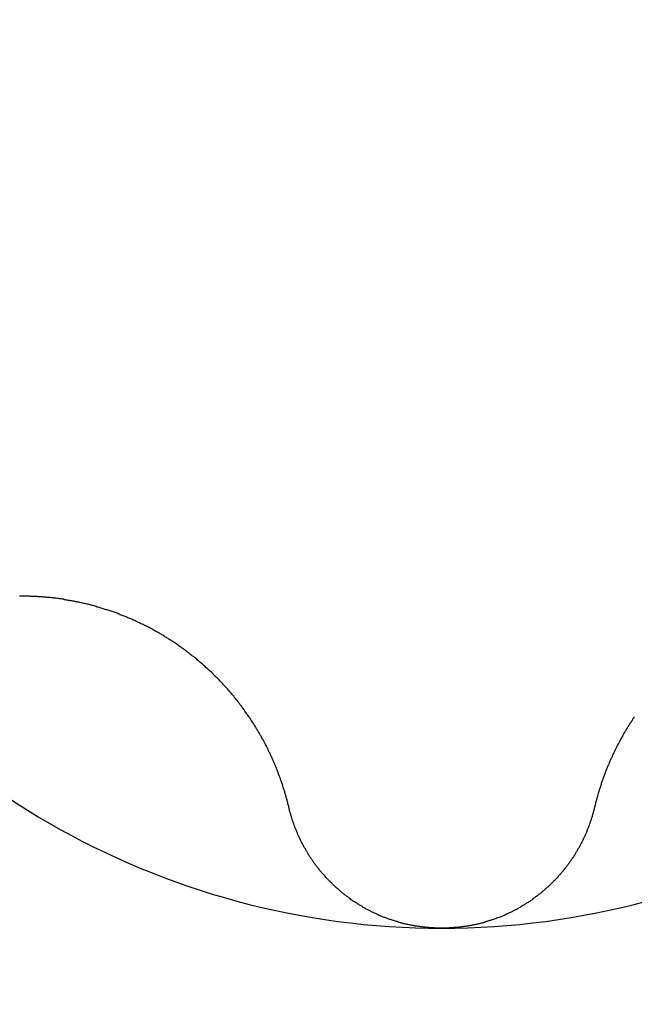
# Model space of a CAD drawing. Extents: x 1107 to 4046, y 937 to 3355.
# Tile 720 of 861: x 2278.77 to 2280.53, y 3214.85 to 3217.67. Entities that reach past the tile are written whole.
import ezdxf

# ---------------------------------------------------------------- set-up
doc = ezdxf.new("R2010")
doc.units = 0
doc.layers.add('KF_VIDA_L___C_BOTTOM', color=7, linetype='CONTINUOUS')

# ---------------------------------------------------------------- blocks, each defined once
blk = doc.blocks.new('KF_VIDA_L___C_BOTTOM')
at = {"layer": 'KF_VIDA_L___C_BOTTOM'}
for points in [[(92.5621, 340.396, 0), (92.5615, 340.399, 0), (92.5609, 340.402, 0), (92.5602, 340.404, 0), (92.5595, 340.407, 0), (92.5589, 340.41, 0), (92.5582, 340.412, 0), (92.5575, 340.415, 0), (92.5568, 340.417, 0), (92.5561, 340.42, 0), (92.5553, 340.423, 0), (92.5546, 340.425, 0), (92.5539, 340.428, 0), (92.5531, 340.431, 0), (92.5523, 340.433, 0), (92.5516, 340.436, 0), (92.5508, 340.439, 0), (92.55, 340.441, 0), (92.5492, 340.444, 0), (92.5484, 340.446, 0), (92.5476, 340.449, 0), (92.5468, 340.452, 0), (92.5459, 340.454, 0), (92.5451, 340.457, 0), (92.5443, 340.46, 0), (92.5434, 340.462, 0), (92.5425, 340.465, 0), (92.5417, 340.467, 0), (92.5408, 340.47, 0), (92.5399, 340.472, 0), (92.539, 340.475, 0), (92.5381, 340.478, 0), (92.5372, 340.48, 0), (92.5362, 340.483, 0), (92.5353, 340.485, 0), (92.5344, 340.488, 0), (92.5334, 340.49, 0), (92.5325, 340.493, 0), (92.5315, 340.496, 0), (92.5305, 340.498, 0), (92.5295, 340.501, 0), (92.5286, 340.503, 0), (92.5276, 340.506, 0), (92.5265, 340.508, 0), (92.5255, 340.511, 0), (92.5245, 340.513, 0), (92.5235, 340.516, 0), (92.5224, 340.518, 0), (92.5214, 340.521, 0), (92.5203, 340.523, 0), (92.5193, 340.526, 0), (92.5182, 340.528, 0), (92.5171, 340.531, 0), (92.5161, 340.533, 0), (92.515, 340.536, 0), (92.5139, 340.538, 0), (92.5128, 340.54, 0), (92.5116, 340.543, 0), (92.5105, 340.545, 0), (92.5094, 340.548, 0), (92.5083, 340.55, 0), (92.5071, 340.553, 0), (92.506, 340.555, 0), (92.5048, 340.557, 0), (92.5036, 340.56, 0), (92.5025, 340.562, 0), (92.5013, 340.565, 0), (92.5001, 340.567, 0), (92.4989, 340.569, 0), (92.4977, 340.572, 0), (92.4965, 340.574, 0), (92.4952, 340.577, 0), (92.494, 340.579, 0), (92.4927, 340.581, 0), (92.4914, 340.584, 0), (92.4902, 340.586, 0), (92.4889, 340.589, 0), (92.4876, 340.591, 0), (92.4862, 340.593, 0), (92.4849, 340.596, 0), (92.4836, 340.598, 0), (92.4822, 340.601, 0), (92.4808, 340.603, 0), (92.4795, 340.605, 0), (92.4781, 340.608, 0), (92.4767, 340.61, 0), (92.4753, 340.613, 0), (92.4738, 340.615, 0), (92.4724, 340.617, 0), (92.471, 340.62, 0), (92.4695, 340.622, 0), (92.468, 340.625, 0), (92.4666, 340.627, 0), (92.4651, 340.629, 0), (92.4636, 340.632, 0), (92.4621, 340.634, 0), (92.4605, 340.637, 0), (92.459, 340.639, 0), (92.4574, 340.641, 0), (92.4559, 340.644, 0), (92.4543, 340.646, 0), (92.4527, 340.649, 0), (92.4512, 340.651, 0), (92.4496, 340.653, 0), (92.4479, 340.656, 0), (92.4463, 340.658, 0), (92.4447, 340.661, 0), (92.443, 340.663, 0), (92.4414, 340.665, 0), (92.4397, 340.668, 0), (92.438, 340.67, 0), (92.4363, 340.672, 0), (92.4346, 340.675, 0), (92.4329, 340.677, 0), (92.4312, 340.68, 0), (92.4295, 340.682, 0), (92.4277, 340.684, 0), (92.426, 340.687, 0), (92.4242, 340.689, 0), (92.4225, 340.691, 0), (92.4207, 340.694, 0), (92.4189, 340.696, 0), (92.4171, 340.698, 0), (92.4153, 340.701, 0), (92.4134, 340.703, 0), (92.4116, 340.705, 0), (92.4097, 340.708, 0), (92.4079, 340.71, 0), (92.406, 340.712, 0), (92.4041, 340.715, 0), (92.4022, 340.717, 0), (92.4003, 340.719, 0), (92.3984, 340.721, 0), (92.3965, 340.724, 0), (92.3946, 340.726, 0), (92.3926, 340.728, 0), (92.3907, 340.731, 0), (92.3887, 340.733, 0), (92.3868, 340.735, 0), (92.3848, 340.737, 0), (92.3828, 340.74, 0), (92.3808, 340.742, 0), (92.3788, 340.744, 0), (92.3768, 340.746, 0), (92.3747, 340.748, 0), (92.3727, 340.751, 0), (92.3706, 340.753, 0), (92.3686, 340.755, 0), (92.3665, 340.757, 0), (92.3644, 340.759, 0), (92.3623, 340.762, 0), (92.3602, 340.764, 0), (92.3581, 340.766, 0), (92.356, 340.768, 0), (92.3539, 340.77, 0), (92.3517, 340.772, 0), (92.3496, 340.774, 0), (92.3474, 340.776, 0), (92.3453, 340.779, 0), (92.3431, 340.781, 0), (92.3409, 340.783, 0), (92.3387, 340.785, 0), (92.3365, 340.787, 0), (92.3343, 340.789, 0), (92.3321, 340.791, 0), (92.3299, 340.793, 0), (92.3276, 340.795, 0), (92.3254, 340.797, 0), (92.3232, 340.799, 0), (92.3209, 340.801, 0), (92.3186, 340.803, 0), (92.3164, 340.805, 0), (92.3141, 340.807, 0), (92.3118, 340.809, 0), (92.3095, 340.811, 0), (92.3072, 340.813, 0), (92.3049, 340.815, 0), (92.3026, 340.817, 0), (92.3003, 340.819, 0), (92.298, 340.821, 0), (92.2956, 340.823, 0), (92.2933, 340.825, 0), (92.291, 340.827, 0), (92.2886, 340.829, 0), (92.2863, 340.83, 0), (92.2839, 340.832, 0), (92.2815, 340.834, 0), (92.2792, 340.836, 0), (92.2768, 340.838, 0), (92.2744, 340.84, 0), (92.272, 340.842, 0), (92.2696, 340.843, 0), (92.2672, 340.845, 0), (92.2648, 340.847, 0), (92.2624, 340.849, 0), (92.26, 340.851, 0), (92.2576, 340.852, 0), (92.2552, 340.854, 0), (92.2527, 340.856, 0), (92.2503, 340.857, 0), (92.2479, 340.859, 0), (92.2454, 340.861, 0), (92.243, 340.863, 0), (92.2405, 340.864, 0), (92.2381, 340.866, 0), (92.2356, 340.868, 0), (92.2332, 340.869, 0), (92.2307, 340.871, 0), (92.2282, 340.873, 0), (92.2258, 340.874, 0), (92.2233, 340.876, 0), (92.2208, 340.877, 0), (92.2183, 340.879, 0), (92.2159, 340.881, 0), (92.2134, 340.882, 0), (92.2109, 340.884, 0), (92.2084, 340.885, 0), (92.2059, 340.887, 0), (92.2034, 340.888, 0), (92.2009, 340.89, 0), (92.1984, 340.891, 0), (92.1959, 340.893, 0), (92.1934, 340.894, 0), (92.1909, 340.896, 0), (92.1884, 340.897, 0), (92.1859, 340.899, 0), (92.1834, 340.9, 0), (92.1808, 340.901, 0), (92.1783, 340.903, 0), (92.1757, 340.904, 0), (92.1732, 340.906, 0), (92.1706, 340.907, 0), (92.168, 340.908, 0), (92.1654, 340.91, 0), (92.1628, 340.911, 0), (92.1602, 340.913, 0), (92.1576, 340.914, 0), (92.155, 340.915, 0), (92.1523, 340.917, 0), (92.1497, 340.918, 0), (92.1471, 340.919, 0), (92.1444, 340.921, 0), (92.1417, 340.922, 0), (92.1391, 340.923, 0), (92.1364, 340.924, 0), (92.1337, 340.926, 0), (92.131, 340.927, 0), (92.1283, 340.928, 0), (92.1256, 340.929, 0), (92.1229, 340.931, 0), (92.1202, 340.932, 0), (92.1174, 340.933, 0), (92.1147, 340.934, 0), (92.112, 340.936, 0), (92.1092, 340.937, 0), (92.1065, 340.938, 0), (92.1037, 340.939, 0), (92.1009, 340.94, 0), (92.0982, 340.941, 0), (92.0954, 340.943, 0), (92.0926, 340.944, 0), (92.0898, 340.945, 0), (92.087, 340.946, 0), (92.0842, 340.947, 0), (92.0814, 340.948, 0), (92.0786, 340.949, 0), (92.0758, 340.95, 0), (92.0729, 340.951, 0), (92.0701, 340.953, 0), (92.0673, 340.954, 0), (92.0644, 340.955, 0), (92.0616, 340.956, 0), (92.0588, 340.957, 0), (92.0559, 340.958, 0), (92.0531, 340.959, 0), (92.0502, 340.96, 0), (92.0473, 340.961, 0), (92.0445, 340.962, 0), (92.0416, 340.963, 0), (92.0387, 340.963, 0), (92.0358, 340.964, 0), (92.033, 340.965, 0), (92.0301, 340.966, 0), (92.0272, 340.967, 0), (92.0243, 340.968, 0), (92.0214, 340.969, 0), (92.0185, 340.97, 0), (92.0156, 340.971, 0), (92.0127, 340.971, 0), (92.0098, 340.972, 0), (92.0069, 340.973, 0), (92.004, 340.974, 0), (92.0011, 340.975, 0), (91.9982, 340.975, 0), (91.9952, 340.976, 0), (91.9923, 340.977, 0), (91.9894, 340.978, 0), (91.9865, 340.979, 0), (91.9836, 340.979, 0), (91.9806, 340.98, 0), (91.9777, 340.981, 0), (91.9748, 340.981, 0), (91.9718, 340.982, 0), (91.9689, 340.983, 0), (91.966, 340.983, 0), (91.9631, 340.984, 0), (91.9601, 340.985, 0), (91.9572, 340.985, 0), (91.9543, 340.986, 0), (91.9513, 340.986, 0), (91.9484, 340.987, 0), (91.9454, 340.988, 0), (91.9425, 340.988, 0), (91.9396, 340.989, 0), (91.9366, 340.989, 0), (91.9337, 340.99, 0), (91.9308, 340.99, 0), (91.9278, 340.991, 0), (91.9249, 340.991, 0), (91.922, 340.992, 0), (91.919, 340.992, 0), (91.9161, 340.993, 0), (91.9132, 340.993, 0), (91.9103, 340.994, 0), (91.9073, 340.994, 0), (91.9044, 340.994, 0), (91.9015, 340.995, 0), (91.8986, 340.995, 0), (91.8956, 340.996, 0), (91.8927, 340.996, 0), (91.8898, 340.996, 0), (91.8869, 340.997, 0), (91.884, 340.997, 0), (91.8811, 340.997, 0), (91.8782, 340.998, 0), (91.8753, 340.998, 0), (91.8724, 340.998, 0), (91.8695, 340.998, 0), (91.8666, 340.999, 0), (91.8637, 340.999, 0), (91.8608, 340.999, 0), (91.8579, 340.999, 0), (91.855, 341, 0), (91.8521, 341, 0), (91.8493, 341, 0), (91.8464, 341, 0), (91.8435, 341, 0), (91.8406, 341.001, 0), (91.8378, 341.001, 0), (91.8349, 341.001, 0), (91.8321, 341.001, 0), (91.8292, 341.001, 0), (91.8264, 341.001, 0), (91.8235, 341.001, 0), (91.8207, 341.001, 0), (91.8179, 341.002, 0), (91.8151, 341.002, 0), (91.8122, 341.002, 0), (91.8094, 341.002, 0), (91.8066, 341.002, 0), (91.8038, 341.002, 0), (91.801, 341.002, 0), (91.7982, 341.002, 0), (91.7954, 341.002, 0), (91.7927, 341.002, 0), (91.7899, 341.002, 0)], [(93.5521, 340.656, 0), (93.5504, 340.653, 0), (93.5488, 340.651, 0), (93.5473, 340.649, 0), (93.5457, 340.646, 0), (93.5441, 340.644, 0), (93.5426, 340.641, 0), (93.541, 340.639, 0), (93.5395, 340.637, 0), (93.5379, 340.634, 0), (93.5364, 340.632, 0), (93.5349, 340.629, 0), (93.5334, 340.627, 0), (93.532, 340.625, 0), (93.5305, 340.622, 0), (93.529, 340.62, 0), (93.5276, 340.617, 0), (93.5262, 340.615, 0), (93.5247, 340.613, 0), (93.5233, 340.61, 0), (93.5219, 340.608, 0), (93.5205, 340.605, 0), (93.5192, 340.603, 0), (93.5178, 340.601, 0), (93.5164, 340.598, 0), (93.5151, 340.596, 0), (93.5138, 340.593, 0), (93.5124, 340.591, 0), (93.5111, 340.589, 0), (93.5098, 340.586, 0), (93.5086, 340.584, 0), (93.5073, 340.581, 0), (93.506, 340.579, 0), (93.5048, 340.577, 0), (93.5035, 340.574, 0), (93.5023, 340.572, 0), (93.5011, 340.569, 0), (93.4999, 340.567, 0), (93.4987, 340.565, 0), (93.4975, 340.562, 0), (93.4964, 340.56, 0), (93.4952, 340.557, 0), (93.494, 340.555, 0), (93.4929, 340.553, 0), (93.4917, 340.55, 0), (93.4906, 340.548, 0), (93.4895, 340.545, 0), (93.4884, 340.543, 0), (93.4872, 340.54, 0), (93.4861, 340.538, 0), (93.485, 340.536, 0), (93.4839, 340.533, 0), (93.4829, 340.531, 0), (93.4818, 340.528, 0), (93.4807, 340.526, 0), (93.4797, 340.523, 0), (93.4786, 340.521, 0), (93.4776, 340.518, 0), (93.4765, 340.516, 0), (93.4755, 340.513, 0), (93.4745, 340.511, 0), (93.4735, 340.508, 0), (93.4724, 340.506, 0), (93.4714, 340.503, 0), (93.4705, 340.501, 0), (93.4695, 340.498, 0), (93.4685, 340.496, 0), (93.4675, 340.493, 0), (93.4666, 340.49, 0), (93.4656, 340.488, 0), (93.4647, 340.485, 0), (93.4638, 340.483, 0), (93.4628, 340.48, 0), (93.4619, 340.478, 0), (93.461, 340.475, 0), (93.4601, 340.472, 0), (93.4592, 340.47, 0), (93.4583, 340.467, 0), (93.4575, 340.465, 0), (93.4566, 340.462, 0), (93.4557, 340.46, 0), (93.4549, 340.457, 0), (93.4541, 340.454, 0), (93.4532, 340.452, 0), (93.4524, 340.449, 0), (93.4516, 340.446, 0), (93.4508, 340.444, 0), (93.45, 340.441, 0), (93.4492, 340.439, 0), (93.4484, 340.436, 0), (93.4477, 340.433, 0), (93.4469, 340.431, 0), (93.4461, 340.428, 0), (93.4454, 340.425, 0), (93.4447, 340.423, 0), (93.4439, 340.42, 0), (93.4432, 340.417, 0), (93.4425, 340.415, 0), (93.4418, 340.412, 0), (93.4411, 340.41, 0), (93.4405, 340.407, 0), (93.4398, 340.404, 0), (93.4391, 340.402, 0), (93.4385, 340.399, 0), (93.4379, 340.396, 0)], [(93, 340.05, 0), (92.9976, 340.05, 0), (92.9952, 340.05, 0), (92.9928, 340.05, 0), (92.9904, 340.05, 0), (92.988, 340.05, 0), (92.9855, 340.05, 0), (92.9831, 340.05, 0), (92.9807, 340.05, 0), (92.9783, 340.051, 0), (92.9759, 340.051, 0), (92.9735, 340.051, 0), (92.971, 340.051, 0), (92.9686, 340.051, 0), (92.9662, 340.051, 0), (92.9638, 340.052, 0), (92.9614, 340.052, 0), (92.9589, 340.052, 0), (92.9565, 340.052, 0), (92.9541, 340.052, 0), (92.9517, 340.053, 0), (92.9492, 340.053, 0), (92.9468, 340.053, 0), (92.9444, 340.054, 0), (92.942, 340.054, 0), (92.9395, 340.054, 0), (92.9371, 340.055, 0), (92.9347, 340.055, 0), (92.9323, 340.055, 0), (92.9298, 340.056, 0), (92.9274, 340.056, 0), (92.925, 340.056, 0), (92.9226, 340.057, 0), (92.9202, 340.057, 0), (92.9178, 340.058, 0), (92.9153, 340.058, 0), (92.9129, 340.059, 0), (92.9105, 340.059, 0), (92.9081, 340.06, 0), (92.9057, 340.06, 0), (92.9033, 340.061, 0), (92.9009, 340.061, 0), (92.8985, 340.062, 0), (92.8961, 340.062, 0), (92.8937, 340.063, 0), (92.8913, 340.063, 0), (92.8889, 340.064, 0), (92.8865, 340.065, 0), (92.8842, 340.065, 0), (92.8818, 340.066, 0), (92.8794, 340.067, 0), (92.877, 340.067, 0), (92.8747, 340.068, 0), (92.8723, 340.069, 0), (92.8699, 340.069, 0), (92.8676, 340.07, 0), (92.8652, 340.071, 0), (92.8629, 340.072, 0), (92.8605, 340.072, 0), (92.8582, 340.073, 0), (92.8558, 340.074, 0), (92.8535, 340.075, 0), (92.8512, 340.075, 0), (92.8488, 340.076, 0), (92.8465, 340.077, 0), (92.8442, 340.078, 0), (92.8419, 340.079, 0), (92.8396, 340.08, 0), (92.8373, 340.081, 0), (92.835, 340.081, 0), (92.8327, 340.082, 0), (92.8304, 340.083, 0), (92.8281, 340.084, 0), (92.8258, 340.085, 0), (92.8236, 340.086, 0), (92.8213, 340.087, 0), (92.8191, 340.088, 0), (92.8168, 340.089, 0), (92.8146, 340.09, 0), (92.8123, 340.091, 0), (92.8101, 340.092, 0), (92.8079, 340.093, 0), (92.8056, 340.094, 0), (92.8034, 340.095, 0), (92.8012, 340.096, 0), (92.799, 340.097, 0), (92.7968, 340.098, 0), (92.7947, 340.1, 0), (92.7925, 340.101, 0), (92.7903, 340.102, 0), (92.7882, 340.103, 0), (92.786, 340.104, 0), (92.7839, 340.105, 0), (92.7817, 340.107, 0), (92.7796, 340.108, 0), (92.7775, 340.109, 0), (92.7753, 340.11, 0), (92.7732, 340.111, 0), (92.7711, 340.113, 0), (92.769, 340.114, 0), (92.767, 340.115, 0), (92.7649, 340.116, 0), (92.7628, 340.118, 0), (92.7608, 340.119, 0), (92.7587, 340.12, 0), (92.7567, 340.122, 0), (92.7546, 340.123, 0), (92.7526, 340.124, 0), (92.7506, 340.126, 0), (92.7486, 340.127, 0), (92.7466, 340.128, 0), (92.7446, 340.13, 0), (92.7426, 340.131, 0), (92.7406, 340.132, 0), (92.7387, 340.134, 0), (92.7367, 340.135, 0), (92.7348, 340.137, 0), (92.7328, 340.138, 0), (92.7309, 340.14, 0), (92.729, 340.141, 0), (92.727, 340.142, 0), (92.7251, 340.144, 0), (92.7233, 340.145, 0), (92.7214, 340.147, 0), (92.7195, 340.148, 0), (92.7176, 340.15, 0), (92.7158, 340.151, 0), (92.7139, 340.153, 0), (92.7121, 340.154, 0), (92.7103, 340.156, 0), (92.7084, 340.157, 0), (92.7066, 340.159, 0), (92.7048, 340.161, 0), (92.703, 340.162, 0), (92.7013, 340.164, 0), (92.6995, 340.165, 0), (92.6977, 340.167, 0), (92.696, 340.168, 0), (92.6943, 340.17, 0), (92.6925, 340.172, 0), (92.6908, 340.173, 0), (92.6891, 340.175, 0), (92.6874, 340.176, 0), (92.6857, 340.178, 0), (92.6841, 340.18, 0), (92.6824, 340.181, 0), (92.6807, 340.183, 0), (92.6791, 340.185, 0), (92.6775, 340.186, 0), (92.6758, 340.188, 0), (92.6742, 340.19, 0), (92.6726, 340.191, 0), (92.671, 340.193, 0), (92.6695, 340.195, 0), (92.6679, 340.196, 0), (92.6664, 340.198, 0), (92.6648, 340.2, 0), (92.6633, 340.202, 0), (92.6618, 340.203, 0), (92.6603, 340.205, 0), (92.6588, 340.207, 0), (92.6573, 340.208, 0), (92.6558, 340.21, 0), (92.6543, 340.212, 0), (92.6529, 340.214, 0), (92.6514, 340.215, 0), (92.65, 340.217, 0), (92.6486, 340.219, 0), (92.6472, 340.221, 0), (92.6458, 340.222, 0), (92.6444, 340.224, 0), (92.6431, 340.226, 0), (92.6417, 340.228, 0), (92.6404, 340.23, 0), (92.639, 340.231, 0), (92.6377, 340.233, 0), (92.6364, 340.235, 0), (92.635, 340.237, 0), (92.6337, 340.239, 0), (92.6324, 340.24, 0), (92.6311, 340.242, 0), (92.6299, 340.244, 0), (92.6286, 340.246, 0), (92.6273, 340.248, 0), (92.6261, 340.25, 0), (92.6248, 340.252, 0), (92.6236, 340.253, 0), (92.6224, 340.255, 0), (92.6211, 340.257, 0), (92.6199, 340.259, 0), (92.6187, 340.261, 0), (92.6175, 340.263, 0), (92.6164, 340.265, 0), (92.6152, 340.267, 0), (92.614, 340.269, 0), (92.6129, 340.271, 0), (92.6117, 340.273, 0), (92.6106, 340.275, 0), (92.6095, 340.277, 0), (92.6084, 340.279, 0), (92.6073, 340.281, 0), (92.6062, 340.282, 0), (92.6051, 340.284, 0), (92.604, 340.286, 0), (92.6029, 340.288, 0), (92.6019, 340.29, 0), (92.6008, 340.292, 0), (92.5998, 340.294, 0), (92.5987, 340.297, 0), (92.5977, 340.299, 0), (92.5967, 340.301, 0), (92.5957, 340.303, 0), (92.5947, 340.305, 0), (92.5938, 340.307, 0), (92.5928, 340.309, 0), (92.5918, 340.311, 0), (92.5909, 340.313, 0), (92.5899, 340.315, 0), (92.589, 340.317, 0), (92.5881, 340.319, 0), (92.5872, 340.321, 0), (92.5863, 340.323, 0), (92.5854, 340.325, 0), (92.5845, 340.327, 0), (92.5837, 340.329, 0), (92.5828, 340.332, 0), (92.5819, 340.334, 0), (92.5811, 340.336, 0), (92.5803, 340.338, 0), (92.5795, 340.34, 0), (92.5787, 340.342, 0), (92.5779, 340.344, 0), (92.5771, 340.346, 0), (92.5763, 340.349, 0), (92.5756, 340.351, 0), (92.5748, 340.353, 0), (92.5741, 340.355, 0), (92.5733, 340.357, 0), (92.5726, 340.359, 0), (92.5719, 340.361, 0), (92.5712, 340.364, 0), (92.5705, 340.366, 0), (92.5699, 340.368, 0), (92.5692, 340.37, 0), (92.5686, 340.372, 0), (92.5679, 340.374, 0), (92.5673, 340.377, 0), (92.5667, 340.379, 0), (92.5661, 340.381, 0), (92.5655, 340.383, 0), (92.5649, 340.385, 0), (92.5643, 340.387, 0), (92.5638, 340.39, 0), (92.5632, 340.392, 0), (92.5627, 340.394, 0), (92.5621, 340.396, 0)], [(93.4379, 340.396, 0), (93.4373, 340.394, 0), (93.4368, 340.392, 0), (93.4362, 340.39, 0), (93.4357, 340.387, 0), (93.4351, 340.385, 0), (93.4345, 340.383, 0), (93.4339, 340.381, 0), (93.4333, 340.379, 0), (93.4327, 340.377, 0), (93.4321, 340.374, 0), (93.4314, 340.372, 0), (93.4308, 340.37, 0), (93.4301, 340.368, 0), (93.4295, 340.366, 0), (93.4288, 340.364, 0), (93.4281, 340.361, 0), (93.4274, 340.359, 0), (93.4267, 340.357, 0), (93.4259, 340.355, 0), (93.4252, 340.353, 0), (93.4244, 340.351, 0), (93.4237, 340.349, 0), (93.4229, 340.346, 0), (93.4221, 340.344, 0), (93.4213, 340.342, 0), (93.4205, 340.34, 0), (93.4197, 340.338, 0), (93.4189, 340.336, 0), (93.4181, 340.334, 0), (93.4172, 340.332, 0), (93.4163, 340.329, 0), (93.4155, 340.327, 0), (93.4146, 340.325, 0), (93.4137, 340.323, 0), (93.4128, 340.321, 0), (93.4119, 340.319, 0), (93.411, 340.317, 0), (93.4101, 340.315, 0), (93.4091, 340.313, 0), (93.4082, 340.311, 0), (93.4072, 340.309, 0), (93.4062, 340.307, 0), (93.4053, 340.305, 0), (93.4043, 340.303, 0), (93.4033, 340.301, 0), (93.4023, 340.299, 0), (93.4013, 340.297, 0), (93.4002, 340.294, 0), (93.3992, 340.292, 0), (93.3981, 340.29, 0), (93.3971, 340.288, 0), (93.396, 340.286, 0), (93.3949, 340.284, 0), (93.3938, 340.282, 0), (93.3927, 340.281, 0), (93.3916, 340.279, 0), (93.3905, 340.277, 0), (93.3894, 340.275, 0), (93.3883, 340.273, 0), (93.3871, 340.271, 0), (93.386, 340.269, 0), (93.3848, 340.267, 0), (93.3836, 340.265, 0), (93.3825, 340.263, 0), (93.3813, 340.261, 0), (93.3801, 340.259, 0), (93.3789, 340.257, 0), (93.3776, 340.255, 0), (93.3764, 340.253, 0), (93.3752, 340.252, 0), (93.3739, 340.25, 0), (93.3727, 340.248, 0), (93.3714, 340.246, 0), (93.3701, 340.244, 0), (93.3689, 340.242, 0), (93.3676, 340.24, 0), (93.3663, 340.239, 0), (93.365, 340.237, 0), (93.3636, 340.235, 0), (93.3623, 340.233, 0), (93.361, 340.231, 0), (93.3596, 340.23, 0), (93.3583, 340.228, 0), (93.3569, 340.226, 0), (93.3556, 340.224, 0), (93.3542, 340.222, 0), (93.3528, 340.221, 0), (93.3514, 340.219, 0), (93.35, 340.217, 0), (93.3486, 340.215, 0), (93.3471, 340.214, 0), (93.3457, 340.212, 0), (93.3442, 340.21, 0), (93.3427, 340.208, 0), (93.3412, 340.207, 0), (93.3397, 340.205, 0), (93.3382, 340.203, 0), (93.3367, 340.202, 0), (93.3352, 340.2, 0), (93.3336, 340.198, 0), (93.3321, 340.196, 0), (93.3305, 340.195, 0), (93.329, 340.193, 0), (93.3274, 340.191, 0), (93.3258, 340.19, 0), (93.3242, 340.188, 0), (93.3225, 340.186, 0), (93.3209, 340.185, 0), (93.3193, 340.183, 0), (93.3176, 340.181, 0), (93.3159, 340.18, 0), (93.3143, 340.178, 0), (93.3126, 340.176, 0), (93.3109, 340.175, 0), (93.3092, 340.173, 0), (93.3075, 340.172, 0), (93.3057, 340.17, 0), (93.304, 340.168, 0), (93.3023, 340.167, 0), (93.3005, 340.165, 0), (93.2987, 340.164, 0), (93.297, 340.162, 0), (93.2952, 340.161, 0), (93.2934, 340.159, 0), (93.2916, 340.157, 0), (93.2897, 340.156, 0), (93.2879, 340.154, 0), (93.2861, 340.153, 0), (93.2842, 340.151, 0), (93.2824, 340.15, 0), (93.2805, 340.148, 0), (93.2786, 340.147, 0), (93.2767, 340.145, 0), (93.2749, 340.144, 0), (93.273, 340.142, 0), (93.271, 340.141, 0), (93.2691, 340.14, 0), (93.2672, 340.138, 0), (93.2652, 340.137, 0), (93.2633, 340.135, 0), (93.2613, 340.134, 0), (93.2594, 340.132, 0), (93.2574, 340.131, 0), (93.2554, 340.13, 0), (93.2534, 340.128, 0), (93.2514, 340.127, 0), (93.2494, 340.126, 0), (93.2474, 340.124, 0), (93.2454, 340.123, 0), (93.2433, 340.122, 0), (93.2413, 340.12, 0), (93.2392, 340.119, 0), (93.2372, 340.118, 0), (93.2351, 340.116, 0), (93.233, 340.115, 0), (93.231, 340.114, 0), (93.2289, 340.113, 0), (93.2268, 340.111, 0), (93.2247, 340.11, 0), (93.2225, 340.109, 0), (93.2204, 340.108, 0), (93.2183, 340.107, 0), (93.2161, 340.105, 0), (93.214, 340.104, 0), (93.2118, 340.103, 0), (93.2097, 340.102, 0), (93.2075, 340.101, 0), (93.2053, 340.1, 0), (93.2032, 340.098, 0), (93.201, 340.097, 0), (93.1988, 340.096, 0), (93.1966, 340.095, 0), (93.1944, 340.094, 0), (93.1921, 340.093, 0), (93.1899, 340.092, 0), (93.1877, 340.091, 0), (93.1854, 340.09, 0), (93.1832, 340.089, 0), (93.1809, 340.088, 0), (93.1787, 340.087, 0), (93.1764, 340.086, 0), (93.1742, 340.085, 0), (93.1719, 340.084, 0), (93.1696, 340.083, 0), (93.1673, 340.082, 0), (93.165, 340.081, 0), (93.1627, 340.081, 0), (93.1604, 340.08, 0), (93.1581, 340.079, 0), (93.1558, 340.078, 0), (93.1535, 340.077, 0), (93.1512, 340.076, 0), (93.1488, 340.075, 0), (93.1465, 340.075, 0), (93.1442, 340.074, 0), (93.1418, 340.073, 0), (93.1395, 340.072, 0), (93.1371, 340.072, 0), (93.1348, 340.071, 0), (93.1324, 340.07, 0), (93.1301, 340.069, 0), (93.1277, 340.069, 0), (93.1253, 340.068, 0), (93.123, 340.067, 0), (93.1206, 340.067, 0), (93.1182, 340.066, 0), (93.1158, 340.065, 0), (93.1135, 340.065, 0), (93.1111, 340.064, 0), (93.1087, 340.063, 0), (93.1063, 340.063, 0), (93.1039, 340.062, 0), (93.1015, 340.062, 0), (93.0991, 340.061, 0), (93.0967, 340.061, 0), (93.0943, 340.06, 0), (93.0919, 340.06, 0), (93.0895, 340.059, 0), (93.0871, 340.059, 0), (93.0847, 340.058, 0), (93.0822, 340.058, 0), (93.0798, 340.057, 0), (93.0774, 340.057, 0), (93.075, 340.056, 0), (93.0726, 340.056, 0), (93.0702, 340.056, 0), (93.0677, 340.055, 0), (93.0653, 340.055, 0), (93.0629, 340.055, 0), (93.0605, 340.054, 0), (93.058, 340.054, 0), (93.0556, 340.054, 0), (93.0532, 340.053, 0), (93.0508, 340.053, 0), (93.0483, 340.053, 0), (93.0459, 340.052, 0), (93.0435, 340.052, 0), (93.0411, 340.052, 0), (93.0386, 340.052, 0), (93.0362, 340.052, 0), (93.0338, 340.051, 0), (93.0314, 340.051, 0), (93.029, 340.051, 0), (93.0265, 340.051, 0), (93.0241, 340.051, 0), (93.0217, 340.051, 0), (93.0193, 340.05, 0), (93.0169, 340.05, 0), (93.0145, 340.05, 0), (93.012, 340.05, 0), (93.0096, 340.05, 0), (93.0072, 340.05, 0), (93.0048, 340.05, 0), (93.0024, 340.05, 0), (93, 340.05, 0)]]:
    blk.add_polyline3d(points, dxfattribs=at)
for radius in [5.1, 4.65]:
    blk.add_circle((93, 342.3), radius, dxfattribs=at)
for centre, radius, start, end in [((86.5, 348.3), 18.5, 286.94851, 0), ((93, 342.3), 2.25, 210, 270), ((93, 342.3), 2.25, 270, 330)]:
    blk.add_arc(centre, radius, start, end, dxfattribs=at)

msp = doc.modelspace()

# ---------------------------------------------------------------- block references
at = {"layer": 'KF_VIDA_L___C_BOTTOM'}
msp.add_blockref('KF_VIDA_L___C_BOTTOM', (2186.9791, 2875.0183), dxfattribs=at)

doc.saveas('drawing.dxf')
